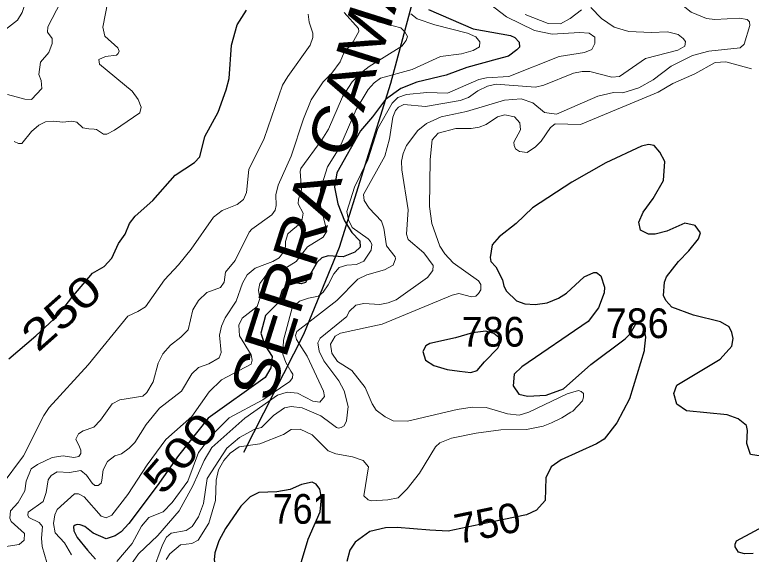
# Model space of a CAD drawing. Extents: x 499.9 to 555.3, y 9281.5 to 9336.8.
# Drawn here: x 538.759 to 542.725, y 9305.174 to 9308.08 of the extents above; entities that cross this region are included whole.
import ezdxf
from ezdxf.enums import TextEntityAlignment as Align

# ---------------------------------------------------------------- set-up
doc = ezdxf.new("R2010")
doc.units = 0
doc.header["$LTSCALE"] = 0.064
for name, color, linetype, lineweight in [('1', 7, 'Continuous', 25), ('2', 7, 'Continuous', 13), ('26', 7, 'Continuous', 25)]:
    doc.layers.add(name, color=color, linetype=linetype, lineweight=lineweight)
doc.layers.add('21', color=7, linetype='Continuous')
doc.layers.add('61', color=7, linetype='Continuous')

msp = doc.modelspace()

# ---------------------------------------------------------------- linework, layer by layer
at = {"layer": '1'}
for points in [[(538.7272, 9306.2276), (538.8727, 9306.3508), (538.9951, 9306.4637), (539.0666, 9306.5567), (539.1773, 9306.688), (539.2407, 9306.7249), (539.2824, 9306.7694), (539.3173, 9306.8472), (539.3541, 9306.899), (539.3759, 9306.9563), (539.408, 9306.9953), (539.5024, 9307.0787), (539.6223, 9307.2159), (539.7272, 9307.2845), (539.7562, 9307.3154), (539.7825, 9307.4242), (539.8539, 9307.5547), (539.8981, 9307.6749), (539.9126, 9307.7362), (539.9269, 9307.9168), (539.9564, 9308.0264), (540.0068, 9308.1046)], [(540.9877, 9308.109), (541.2281, 9308.0046), (541.4284, 9307.9684), (541.452, 9307.9569), (541.4758, 9307.9318), (541.4778, 9307.906), (541.4626, 9307.8911), (541.4175, 9307.8577)], [(541.4175, 9307.8577), (541.3567, 9307.8404), (541.1928, 9307.7967), (541.0815, 9307.7547), (540.9244, 9307.7176), (540.838, 9307.6824)], [(540.838, 9307.6824), (540.7548, 9307.6231), (540.686, 9307.5293), (540.6214, 9307.4554), (540.4937, 9307.2285), (540.4801, 9307.1509), (540.4981, 9307.0618), (540.5353, 9306.9709), (540.5734, 9306.907), (540.6179, 9306.8617), (540.6193, 9306.8274), (540.5904, 9306.8015), (540.5281, 9306.7763), (540.4461, 9306.7807), (540.4118, 9306.7709), (540.3878, 9306.7468), (540.3249, 9306.6381), (540.3018, 9306.6309), (540.2604, 9306.6387), (540.234, 9306.6327), (540.1996, 9306.5964), (540.1765, 9306.5291), (540.1093, 9306.4597), (540.0839, 9306.3645), (540.1058, 9306.3013), (540.1448, 9306.2395), (540.1374, 9306.1788), (540.1078, 9306.1269), (539.8, 9305.9072), (539.64, 9305.7064), (539.5263, 9305.5436), (539.3732, 9305.3405), (539.3323, 9305.2947), (539.299, 9305.273), (539.2518, 9305.2579), (539.1805, 9305.2873), (539.136, 9305.3233), (539.1115, 9305.3331), (539.0944, 9305.3344), (539.0839, 9305.3314), (539.075, 9305.3231), (539.0763, 9305.3003), (539.0955, 9305.2643), (539.1514, 9305.1966), (539.194, 9305.1476)], [(542.802, 9305.6983), (542.7207, 9305.7111), (542.7013, 9305.7707), (542.704, 9305.8414), (542.6993, 9305.8676), (542.6553, 9305.9044), (542.5959, 9305.9256), (542.3771, 9305.9465), (542.3237, 9305.9824), (542.3081, 9306.041), (542.3251, 9306.0842), (542.5583, 9306.2256), (542.6208, 9306.2946), (542.627, 9306.3371), (542.6211, 9306.3689), (542.6066, 9306.399), (542.56, 9306.4256), (542.4144, 9306.4622), (542.2973, 9306.5059), (542.2642, 9306.5404), (542.2517, 9306.5677), (542.2584, 9306.6395), (542.2682, 9306.669), (542.3327, 9306.7511), (542.3896, 9306.8082), (542.4415, 9306.8725), (542.4521, 9306.9061), (542.4237, 9306.9456), (542.3676, 9306.9582), (542.2712, 9306.9142), (542.2083, 9306.8985), (542.171, 9306.8985), (542.1283, 9306.9192), (542.1205, 9306.9626), (542.1436, 9307.0168), (542.1961, 9307.0911), (542.2524, 9307.1881), (542.2597, 9307.2897), (542.2334, 9307.3399), (542.2019, 9307.3761), (542.1719, 9307.3813), (542.1332, 9307.3726), (541.942, 9307.2827), (541.758, 9307.1778), (541.547, 9307.0406), (541.4589, 9306.9565), (541.3666, 9306.8832), (541.3291, 9306.84), (541.3196, 9306.7718), (541.3225, 9306.7516), (541.3501, 9306.7223), (541.3862, 9306.6531)], [(541.5614, 9306.5195), (541.6258, 9306.5277), (541.6871, 9306.5529), (541.7306, 9306.5809), (541.8251, 9306.6684), (541.8771, 9306.6911), (541.8924, 9306.6909), (541.9148, 9306.6731), (541.9353, 9306.6126), (541.9334, 9306.5822), (541.9022, 9306.5012), (541.8476, 9306.4271), (541.4904, 9306.184), (541.4491, 9306.1443), (541.4423, 9306.081), (541.4741, 9306.036), (541.5198, 9306.0266), (541.6212, 9306.0312), (541.7143, 9306.0658), (541.8612, 9306.1971), (542.0452, 9306.3348), (542.0722, 9306.3614), (542.0963, 9306.4024), (542.1036, 9306.4147), (542.1266, 9306.4147), (542.1423, 9306.4053), (542.1559, 9306.3436), (542.1486, 9306.2798), (542.1475, 9306.2693), (542.0692, 9306.011), (542.0006, 9305.8828), (541.9331, 9305.7949), (541.8916, 9305.7694), (541.7022, 9305.6826), (541.648, 9305.646), (541.6189, 9305.5867), (541.6153, 9305.4635), (541.5692, 9305.4118), (541.5138, 9305.3876), (541.3311, 9305.3486), (541.0933, 9305.298), (540.994, 9305.305), (540.8173, 9305.3177), (540.756, 9305.316), (540.6701, 9305.297), (540.5912, 9305.2387), (540.5633, 9305.196), (540.5478, 9305.1355)], [(541.3862, 9306.6531), (541.3928, 9306.6182), (541.4077, 9306.5909), (541.4613, 9306.5395), (541.506, 9306.5225), (541.5614, 9306.5195)], [(542.7347, 9305.1785), (542.6878, 9305.1766), (542.6566, 9305.1859), (542.6377, 9305.2136), (542.6379, 9305.2296), (542.6454, 9305.2471), (542.8154, 9305.3386)]]:
    msp.add_lwpolyline(points, dxfattribs=at)
for points in [[(541.2499, 9306.1634), (541.2881, 9306.2115), (541.3602, 9306.2838), (541.3701, 9306.3017), (541.3664, 9306.3412), (541.3389, 9306.3627), (541.2961, 9306.3758), (541.2233, 9306.3671), (541.1315, 9306.3394), (540.9943, 9306.3088), (540.9731, 9306.2975), (540.9561, 9306.2661), (540.971, 9306.2193), (541.0158, 9306.1909), (541.0877, 9306.1688), (541.1541, 9306.1598), (541.2141, 9306.1527)], [(540.3384, 9305.255), (540.4043, 9305.4022), (540.4114, 9305.4774), (540.4012, 9305.5254), (540.3815, 9305.5516), (540.3597, 9305.562), (540.3035, 9305.5502), (540.2417, 9305.5239), (540.1696, 9305.5113), (540.0739, 9305.5071), (540.0272, 9305.4831), (539.9762, 9305.4339), (539.8938, 9305.3137), (539.8584, 9305.2461), (539.8368, 9305.1813), (539.8331, 9305.1444), (539.839, 9305.114), (539.8918, 9305.0223), (539.9333, 9304.9917), (540.0113, 9304.9693), (540.0769, 9304.9632), (540.1512, 9304.9757), (540.2117, 9305.0043), (540.2811, 9305.0643)]]:
    msp.add_lwpolyline(points, close=True, dxfattribs=at)
at = {"layer": '2'}
for points in [[(538.7095, 9308.0004), (538.7733, 9308.0513), (538.7983, 9308.092), (538.8149, 9308.1402), (538.8479, 9308.1808), (538.899, 9308.2005), (538.9711, 9308.2095), (538.9947, 9308.1934), (539.0027, 9308.1745), (539.0064, 9308.15), (538.9369, 9308.0148), (538.9356, 9307.9854), (538.9602, 9307.9524), (538.9607, 9307.9247), (538.9415, 9307.8771), (538.897, 9307.8252), (538.8876, 9307.7574), (538.9003, 9307.7251), (538.9047, 9307.6835), (538.8492, 9307.6227), (538.8136, 9307.6258), (538.7202, 9307.6509)], [(538.7562, 9307.3977), (538.7787, 9307.3857), (538.7967, 9307.3872), (538.8494, 9307.4519), (538.8876, 9307.4853), (538.925, 9307.5026), (538.97, 9307.5074), (539.0173, 9307.5016), (539.0658, 9307.5073), (539.0929, 9307.5016), (539.1262, 9307.4705), (539.1574, 9307.4652), (539.1857, 9307.4636), (539.1989, 9307.4611), (539.2366, 9307.4367), (539.2543, 9307.4368), (539.2965, 9307.4585), (539.4316, 9307.551), (539.4392, 9307.5828), (539.4238, 9307.6238), (539.3909, 9307.6678), (539.2152, 9307.8133), (539.2124, 9307.8395), (539.248, 9307.8547), (539.3063, 9307.8624), (539.3164, 9307.8713), (539.3215, 9307.8836), (539.3139, 9307.9023), (539.2433, 9307.965), (539.2332, 9308.0131), (539.2597, 9308.1516)], [(542.662, 9308.0615), (542.529, 9308.0537), (542.4838, 9308.0603), (542.4018, 9308.0942), (542.358, 9308.1288), (542.3107, 9308.1539)], [(541.3163, 9308.1379), (541.407, 9308.0681), (541.5582, 9307.9949), (541.6537, 9307.9758), (541.7993, 9307.9836), (541.8516, 9307.9799), (541.8823, 9307.9595), (541.8824, 9307.9258), (541.8666, 9307.8932), (541.8278, 9307.8758), (541.6912, 9307.8545), (541.4194, 9307.747), (541.2985, 9307.7408), (541.2583, 9307.7303), (541.0893, 9307.6582), (540.9779, 9307.661), (540.8676, 9307.6505), (540.8217, 9307.6342), (540.7921, 9307.6038), (540.7146, 9307.468), (540.6603, 9307.2984), (540.5881, 9307.1514), (540.5477, 9307.0202), (540.5562, 9306.975), (540.5757, 9306.9344), (540.6612, 9306.8728), (540.6738, 9306.8584), (540.6819, 9306.8421), (540.6783, 9306.8124), (540.6378, 9306.7529), (540.5999, 9306.7347), (540.5474, 9306.7305), (540.5064, 9306.7179), (540.4764, 9306.6844), (540.4475, 9306.6249), (540.4196, 9306.5852), (540.3943, 9306.5643), (540.3399, 9306.5532), (540.2926, 9306.537), (540.2529, 9306.502), (540.206, 9306.3278), (540.203, 9306.2526), (540.2182, 9306.2072), (540.2449, 9306.161), (540.2561, 9306.1444), (540.2539, 9306.1239), (540.2403, 9306.1042), (540.0939, 9306.0058), (539.9135, 9305.9089), (539.8205, 9305.8161), (539.749, 9305.722), (539.69, 9305.5689), (539.6065, 9305.4524), (539.5577, 9305.4037), (539.4813, 9305.3718), (539.4411, 9305.3259), (539.3918, 9305.233), (539.3084, 9305.1358)], [(541.508, 9308.0805), (541.6307, 9308.0334), (541.6984, 9308.0317), (541.7492, 9308.0591), (541.8113, 9308.1061)], [(541.8609, 9308.1189), (541.918, 9308.0601), (541.9864, 9308.0124), (542.0651, 9307.99), (542.1866, 9307.9837)], [(538.6855, 9305.5422), (538.8063, 9305.7045), (538.9154, 9305.9225), (538.9444, 9305.9649), (539.1544, 9306.1942), (539.3669, 9306.4558), (539.4216, 9306.4809), (539.4624, 9306.5076), (539.5644, 9306.6532), (539.64, 9306.7325), (539.7088, 9306.817), (539.8298, 9306.9889), (539.8753, 9307.0249), (539.957, 9307.0574), (539.9912, 9307.0845), (540.0064, 9307.1218), (540.0194, 9307.2457), (540.1016, 9307.4139), (540.2014, 9307.7014), (540.2288, 9307.7474), (540.3501, 9307.9169), (540.3639, 9307.9565), (540.3643, 9307.9804), (540.3443, 9308.0392), (540.3391, 9308.0823)], [(538.9388, 9305.5754), (538.9545, 9305.598), (538.987, 9305.6185), (539.0531, 9305.614), (539.1138, 9305.6249), (539.1453, 9305.6009), (539.1748, 9305.558), (539.1892, 9305.545), (539.2082, 9305.5444), (539.2235, 9305.5571), (539.228, 9305.5742), (539.235, 9305.6288), (539.2591, 9305.6732), (539.2982, 9305.7043), (539.3332, 9305.7158), (539.3756, 9305.7455), (539.4047, 9305.7762), (539.4661, 9305.8724), (539.5379, 9305.9617), (539.6572, 9306.0526), (539.7116, 9306.1464), (539.748, 9306.1797), (539.8043, 9306.1996), (539.8593, 9306.233), (539.871, 9306.2608), (539.8618, 9306.3547), (539.8715, 9306.4023), (539.8923, 9306.4469), (539.9503, 9306.5378), (539.9859, 9306.634), (540.0104, 9306.68), (540.0541, 9306.7152), (540.1062, 9306.7344), (540.1493, 9306.7504), (540.1834, 9306.7701), (540.2037, 9306.7995), (540.2162, 9306.8324), (540.2173, 9306.8596), (540.2286, 9306.8992), (540.2453, 9306.915), (540.2875, 9306.949), (540.3068, 9306.9796), (540.3124, 9307.0113), (540.2857, 9307.0609), (540.286, 9307.0871), (540.3021, 9307.1376), (540.2958, 9307.2356), (540.2994, 9307.2522), (540.4131, 9307.4059), (540.4484, 9307.4641), (540.5231, 9307.6384), (540.5767, 9307.7195), (540.6192, 9307.764), (540.6683, 9307.8016), (540.8434, 9307.9104), (540.8665, 9307.9409), (540.8731, 9307.9621), (540.8598, 9307.9878), (540.8371, 9308.0089), (540.7138, 9308.0423), (540.6208, 9308.094)], [(539.3244, 9306.0054), (539.4494, 9306.0258), (539.4705, 9306.0456), (539.5036, 9306.1032), (539.5306, 9306.2043), (539.5558, 9306.2545), (539.5975, 9306.2997), (539.654, 9306.3438), (539.6929, 9306.3834), (539.7182, 9306.4899), (539.7482, 9306.541), (539.7933, 9306.5844), (539.8673, 9306.6116), (539.8869, 9306.6394), (539.894, 9306.6932), (539.9453, 9306.7567), (540.0216, 9306.9089), (540.035, 9306.9247), (540.1433, 9307.002), (540.1603, 9307.0282), (540.167, 9307.0526), (540.1656, 9307.1107), (540.1768, 9307.1624), (540.2481, 9307.3188), (540.3138, 9307.5197), (540.355, 9307.6208), (540.4193, 9307.7193), (540.4663, 9307.7656), (540.512, 9307.8271), (540.5334, 9307.8785), (540.575, 9307.9255), (540.6109, 9307.99), (540.6094, 9308.0059), (540.5335, 9308.0921)], [(540.8914, 9308.0843), (540.9258, 9308.0579), (541.0219, 9308.0253), (541.1971, 9307.9799), (541.242, 9307.9611), (541.263, 9307.9347), (541.2613, 9307.9065), (541.2272, 9307.8869), (541.1652, 9307.8698), (541.0514, 9307.8544), (540.8986, 9307.7845), (540.728, 9307.7387), (540.695, 9307.714), (540.6619, 9307.6768), (540.5966, 9307.5691), (540.5096, 9307.3669), (540.4429, 9307.2601), (540.4046, 9307.1411), (540.4056, 9307.0528), (540.4392, 9306.9145), (540.4194, 9306.8819), (540.3349, 9306.8301), (540.2747, 9306.7514), (540.213, 9306.7141), (540.145, 9306.7039), (540.1101, 9306.675), (540.0778, 9306.6323), (540.0718, 9306.5966), (540.0778, 9306.5513), (540.0638, 9306.5091), (539.9832, 9306.4466), (539.9649, 9306.408), (539.97, 9306.3507), (540.0314, 9306.2483), (540.0372, 9306.219)], [(539.4985, 9305.0736), (539.5544, 9305.225), (539.5756, 9305.2667), (539.6016, 9305.2888), (539.6823, 9305.3024), (539.7134, 9305.3243), (539.7489, 9305.3765), (539.7755, 9305.4484), (539.7958, 9305.5828), (539.9011, 9305.7451), (539.9689, 9305.8035), (540.0524, 9305.8481), (540.0873, 9305.8569), (540.1529, 9305.9209), (540.2118, 9305.9627), (540.2476, 9305.9702), (540.3074, 9305.9632), (540.4073, 9305.9203), (540.4626, 9305.8786), (540.4906, 9305.8565), (540.5028, 9305.8526), (540.5165, 9305.8564), (540.5324, 9305.8661), (540.5457, 9305.8924), (540.5539, 9305.9696), (540.5334, 9306.0539), (540.5045, 9306.1088), (540.4224, 9306.2164), (540.398, 9306.2675), (540.3902, 9306.3132), (540.4041, 9306.3387), (540.5479, 9306.4549), (540.5592, 9306.4815), (540.5964, 9306.5155), (540.6382, 9306.5241), (540.725, 9306.5196), (540.7706, 9306.528), (540.8133, 9306.5449), (540.9813, 9306.6654), (541.0104, 9306.7028), (541.0121, 9306.7303), (540.9616, 9306.7977), (540.8775, 9306.8692), (540.8676, 9306.899), (540.8768, 9307.0295), (540.8425, 9307.2449), (540.8422, 9307.2905), (540.8503, 9307.3318), (540.8691, 9307.3757), (540.9299, 9307.457), (540.9756, 9307.4942), (541.0553, 9307.53), (541.1913, 9307.5594), (541.3959, 9307.6192), (541.4858, 9307.6268), (541.5485, 9307.6062), (541.6116, 9307.5529), (541.6764, 9307.5446), (541.8989, 9307.6414), (541.984, 9307.6603), (542.0327, 9307.6596), (542.1191, 9307.6864), (542.1973, 9307.7302), (542.2941, 9307.8026), (542.4082, 9307.8611), (542.4963, 9307.8843), (542.6651, 9307.9025), (542.6874, 9307.9211), (542.7167, 9308.0218), (542.7165, 9308.0424), (542.7033, 9308.0552), (542.662, 9308.0615)], [(542.1866, 9307.9837), (542.2736, 9307.9884), (542.3313, 9307.9744), (542.359, 9307.9528), (542.3705, 9307.9355), (542.368, 9307.9111)], [(542.368, 9307.9111), (542.3294, 9307.8896), (542.155, 9307.8449), (542.0157, 9307.7466), (541.9751, 9307.7439), (541.855, 9307.7749), (541.8136, 9307.7751), (541.7682, 9307.7661), (541.6076, 9307.701), (541.5638, 9307.6892), (541.3519, 9307.7061), (541.3038, 9307.6953), (541.2527, 9307.6697), (541.203, 9307.6339), (541.1571, 9307.6177), (540.9715, 9307.5862), (540.8549, 9307.5964), (540.8249, 9307.5829), (540.8085, 9307.5641), (540.7948, 9307.5275), (540.7769, 9307.4115), (540.7509, 9307.3177), (540.6369, 9307.1113), (540.6401, 9307.0797), (540.6675, 9307.0382), (540.7343, 9306.9681), (540.7464, 9306.93), (540.7604, 9306.8347), (540.8074, 9306.7753), (540.8098, 9306.7645), (540.7972, 9306.7315), (540.7497, 9306.7058), (540.6543, 9306.68), (540.6065, 9306.6562), (540.494, 9306.5407), (540.2786, 9306.3736), (540.2712, 9306.3521), (540.276, 9306.331), (540.333, 9306.2418), (540.421, 9306.0533), (540.4271, 9306.0248), (540.4012, 9305.993), (540.3645, 9305.9987), (540.2809, 9306.0419), (540.2262, 9306.0478), (540.1735, 9306.0313), (539.9983, 9305.9076), (539.8207, 9305.7495), (539.7795, 9305.6797), (539.7174, 9305.5422), (539.644, 9305.4078), (539.5287, 9305.2763), (539.425, 9305.1759), (539.3463, 9305.0636)], [(542.7272, 9307.7895), (542.5881, 9307.8258), (542.5306, 9307.8228), (542.4217, 9307.7621), (542.3029, 9307.7099), (542.2245, 9307.6628), (541.8063, 9307.4885), (541.6697, 9307.4916), (541.6446, 9307.4729), (541.5935, 9307.3983), (541.5629, 9307.3678), (541.519, 9307.3374), (541.4763, 9307.3438), (541.4562, 9307.3572), (541.4476, 9307.3751)], [(541.3973, 9307.5407), (541.3577, 9307.5298), (541.2971, 9307.4887), (541.259, 9307.4744), (541.2176, 9307.4681), (541.1341, 9307.4678), (541.0388, 9307.4419), (541.0072, 9307.406), (540.9964, 9307.3001), (540.9916, 9307.0478), (541.0053, 9306.9554), (541.0483, 9306.833), (541.0744, 9306.7916), (541.119, 9306.7439), (541.2558, 9306.6463), (541.2683, 9306.6266), (541.2679, 9306.5985), (541.2563, 9306.5788), (541.2427, 9306.5642), (541.219, 9306.5606), (541.1504, 9306.5783), (541.114, 9306.5698), (540.7369, 9306.4128), (540.5135, 9306.3651), (540.4841, 9306.349), (540.4584, 9306.3053), (540.4657, 9306.2567), (540.4973, 9306.2126), (540.5749, 9306.1643), (540.6457, 9306.0732), (540.6841, 9305.9854), (540.7056, 9305.9509), (540.7529, 9305.9147), (540.7975, 9305.8925), (540.8738, 9305.8908), (541.1413, 9305.9537), (541.2216, 9305.9671), (541.298, 9305.9653), (541.4125, 9305.9305), (541.4747, 9305.9243), (541.527, 9305.9389), (541.7332, 9306.0381), (541.7954, 9306.056), (541.8097, 9306.0517), (541.8211, 9306.0404), (541.8209, 9306.0198), (541.817, 9306), (541.765, 9305.9451), (541.7532, 9305.9402), (541.7047, 9305.9095), (541.6498, 9305.8825), (541.6052, 9305.8636), (541.5144, 9305.8464), (541.376, 9305.8446), (541.2438, 9305.8273), (541.1112, 9305.7988), (541.048, 9305.7747), (541.0251, 9305.7537), (540.9386, 9305.6116), (540.8719, 9305.5261), (540.8236, 9305.4785), (540.7681, 9305.4673), (540.6797, 9305.4627), (540.6622, 9305.4676), (540.6388, 9305.4896), (540.6637, 9305.6457), (540.6345, 9305.6796), (540.5771, 9305.6983), (540.4879, 9305.7144), (540.4459, 9305.731), (540.3603, 9305.8169), (540.2953, 9305.8488), (540.2468, 9305.8459), (540.2053, 9305.82), (540.0788, 9305.7686), (539.9673, 9305.7525), (539.9189, 9305.7194), (539.8852, 9305.6796), (539.8553, 9305.6282), (539.8434, 9305.5738), (539.8392, 9305.4642), (539.8043, 9305.3417), (539.7462, 9305.2506), (539.7127, 9305.2323), (539.6509, 9305.2249), (539.5948, 9305.1766), (539.575, 9305.1453)], [(541.4476, 9307.3751), (541.4473, 9307.3938), (541.4815, 9307.4608), (541.478, 9307.4972), (541.4509, 9307.5308), (541.3973, 9307.5407)], [(540.0372, 9306.219), (540.0325, 9306.1982), (539.8727, 9306.1141), (539.8049, 9306.0497), (539.7124, 9305.9169), (539.5727, 9305.792)], [(539.1016, 9305.8226), (539.1271, 9305.8385), (539.1841, 9305.8596), (539.2201, 9305.8972), (539.2839, 9305.9839), (539.3244, 9306.0054)], [(538.652, 9305.1738), (538.6715, 9305.2015), (538.7005, 9305.2143), (538.7817, 9305.227), (538.8088, 9305.2505), (538.8108, 9305.2858), (538.7402, 9305.3507), (538.7319, 9305.3689), (538.7367, 9305.4084), (538.7776, 9305.4531), (538.8138, 9305.516), (538.8211, 9305.5684), (538.8469, 9305.6348), (538.8804, 9305.6586), (538.9608, 9305.6949), (539.0188, 9305.7046), (539.0763, 9305.6952), (539.1037, 9305.7015), (539.1142, 9305.7162), (539.1142, 9305.7351), (539.1067, 9305.753), (539.0885, 9305.7947), (539.1016, 9305.8226)], [(539.5727, 9305.792), (539.4725, 9305.6561), (539.3672, 9305.4969), (539.2817, 9305.3846), (539.2508, 9305.3702), (539.2246, 9305.3801), (539.1318, 9305.4828), (539.1026, 9305.5006), (539.0809, 9305.5006), (538.9865, 9305.4162), (538.9744, 9305.3863), (538.967, 9305.3405), (538.9772, 9305.2895), (539.0272, 9305.2353), (539.0648, 9305.1722)], [(538.8351, 9305.3727), (538.8288, 9305.3853), (538.8303, 9305.4014), (538.9115, 9305.4587), (538.9288, 9305.5072), (538.9388, 9305.5754)], [(538.9318, 9305.1292), (538.9069, 9305.2168), (538.902, 9305.2603), (538.9076, 9305.3247), (538.8906, 9305.3462), (538.8351, 9305.3727)]]:
    msp.add_lwpolyline(points, dxfattribs=at)
at = {"layer": '26'}
msp.add_lwpolyline([(539.9921, 9305.7242), (540.3162, 9306.3604), (540.5083, 9306.8286), (540.7844, 9307.7109), (541.1265, 9308.9893)], dxfattribs=at)

# ---------------------------------------------------------------- texts
at = {"layer": '21'}
for s, width, p in [('786', 0.95, (541.9412, 9306.3385)), ('786', 0.95, (541.1654, 9306.2926)), ('761', 0.9, (540.1483, 9305.3387))]:
    msp.add_text(s, height=0.16, dxfattribs=dict(at, width=width)).set_placement(p)
at = {"layer": '26', "width": 1.15}
msp.add_text('SERRA CAMARÁ', height=0.24, rotation=72.451, dxfattribs=at).set_placement((540.5873, 9307.393), align=Align.CENTER)
at = {"layer": '61', "width": 1.35}
for s, rotation, p in [('250', 41.532, (539.0628, 9306.4168)), ('500', 49.218, (539.7121, 9305.6675))]:
    msp.add_text(s, height=0.16, rotation=rotation, dxfattribs=at).set_placement(p, align=Align.CENTER)
at = {"layer": '61'}
msp.add_text('750', height=0.16, rotation=11.746, dxfattribs=at).set_placement((541.3203, 9305.2646), align=Align.CENTER)

doc.saveas('drawing.dxf')
